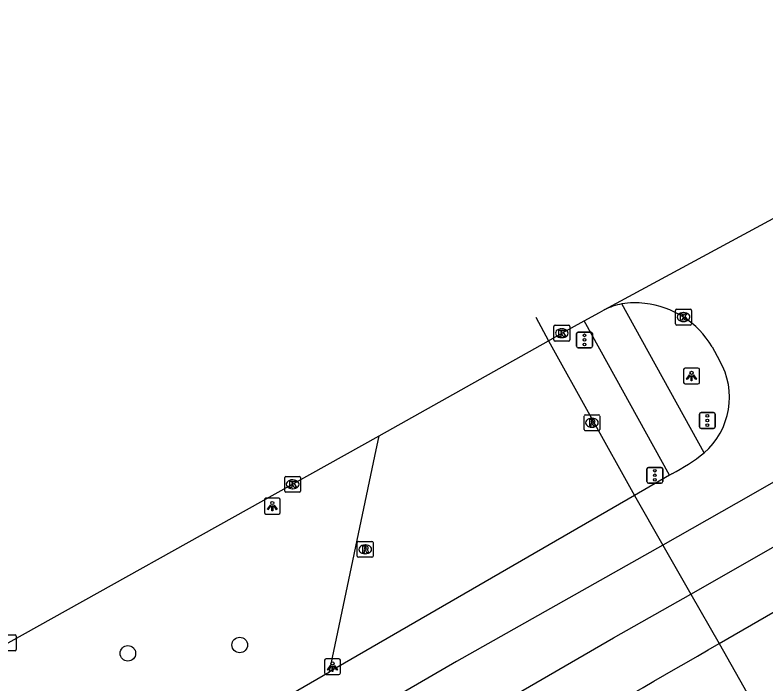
# Model space of a CAD drawing. Extents: x 162880 to 165536, y 384011 to 385179.
# Drawn here: x 163666.7 to 163714.08, y 384684.21 to 384726.43 of the extents above; entities that cross this region are included whole.
import ezdxf

# ---------------------------------------------------------------- set-up
doc = ezdxf.new("R2010")
doc.units = 0
for name, color, linetype in [('IMGEO_Boom', 7, 'Continuous'), ('IMGEO_Fietspad_open', 7, 'Continuous'), ('IMGEO_Kolk', 7, 'Continuous'), ('IMGEO_Lichtpunt', 7, 'Continuous'), ('IMGEO_Rijbaan_regionaal_gesloten', 7, 'Continuous'), ('IMGEO_Rioolput', 7, 'Continuous'), ('IMGEO_Verkeerseiland_groen', 7, 'Continuous'), ('IMGEO_Verkeersregelinstallatiepaal', 7, 'Continuous'), ('IMGEO_Voetpad_open', 7, 'Continuous')]:
    doc.layers.add(name, color=color, linetype=linetype)

msp = doc.modelspace()

# ---------------------------------------------------------------- linework, layer by layer
at = {"layer": 'IMGEO_Boom'}
for centre in [(163680.874, 384686.671), (163673.816, 384686.144)]:
    msp.add_circle(centre, 0.489, dxfattribs=at)
at = {"layer": 'IMGEO_Fietspad_open'}
for points in [[(163710.167, 384698.791), (163704.985, 384708.194)], [(163707.98, 384697.388), (163702.607, 384707.123)]]:
    msp.add_lwpolyline(points, dxfattribs=at)
at = {"layer": 'IMGEO_Kolk'}
for p, q in [((163708.372, 384706.941), (163708.372, 384707.793)), ((163708.447, 384707.867), (163709.299, 384707.867)), ((163709.373, 384707.793), (163709.373, 384706.941)), ((163708.86, 384707.647), (163708.885, 384707.647)), ((163700.695, 384705.924), (163700.695, 384706.776)), ((163700.77, 384706.85), (163701.622, 384706.85)), ((163701.696, 384706.776), (163701.696, 384705.924)), ((163709.299, 384706.867), (163708.447, 384706.867)), ((163708.883, 384707.087), (163708.858, 384707.087)), ((163701.183, 384706.63), (163701.208, 384706.63)), ((163701.622, 384705.85), (163700.77, 384705.85)), ((163701.206, 384706.07), (163701.181, 384706.07)), ((163683.787, 384697.315), (163684.639, 384697.315)), ((163683.712, 384696.389), (163683.712, 384697.241)), ((163684.2, 384697.095), (163684.225, 384697.095)), ((163684.713, 384697.241), (163684.713, 384696.389)), ((163684.223, 384696.535), (163684.198, 384696.535)), ((163684.639, 384696.315), (163683.787, 384696.315)), ((163665.843, 384687.31), (163666.695, 384687.31)), ((163666.769, 384687.236), (163666.769, 384686.384)), ((163666.695, 384686.31), (163665.843, 384686.31))]:
    msp.add_line(p, q, dxfattribs=at)
for points in [[(163708.372, 384706.941), (163708.372, 384707.793)], [(163708.447, 384707.867), (163709.299, 384707.867)], [(163709.373, 384707.793), (163709.373, 384706.941)], [(163708.693, 384707.567), (163708.816, 384707.567), (163708.816, 384707.416), (163708.946, 384707.567), (163709.11, 384707.567), (163708.964, 384707.416), (163709.117, 384707.167), (163708.965, 384707.167), (163708.88, 384707.331), (163708.816, 384707.264), (163708.816, 384707.167), (163708.693, 384707.167), (163708.693, 384707.567)], [(163700.695, 384705.924), (163700.695, 384706.776)], [(163700.77, 384706.85), (163701.622, 384706.85)], [(163701.696, 384706.776), (163701.696, 384705.924)], [(163709.299, 384706.867), (163708.447, 384706.867)], [(163701.016, 384706.55), (163701.139, 384706.55), (163701.139, 384706.399), (163701.269, 384706.55), (163701.433, 384706.55), (163701.287, 384706.399), (163701.44, 384706.15), (163701.288, 384706.15), (163701.203, 384706.314), (163701.139, 384706.247), (163701.139, 384706.15), (163701.016, 384706.15), (163701.016, 384706.55)], [(163701.622, 384705.85), (163700.77, 384705.85)], [(163683.787, 384697.315), (163684.639, 384697.315)], [(163683.712, 384696.389), (163683.712, 384697.241)], [(163684.033, 384697.015), (163684.156, 384697.015), (163684.156, 384696.864), (163684.286, 384697.015), (163684.45, 384697.015), (163684.304, 384696.864), (163684.457, 384696.615), (163684.305, 384696.615), (163684.22, 384696.779), (163684.156, 384696.712), (163684.156, 384696.615), (163684.033, 384696.615), (163684.033, 384697.015)], [(163684.713, 384697.241), (163684.713, 384696.389)], [(163684.639, 384696.315), (163683.787, 384696.315)], [(163665.843, 384687.31), (163666.695, 384687.31)], [(163666.769, 384687.236), (163666.769, 384686.384)], [(163666.695, 384686.31), (163665.843, 384686.31)]]:
    msp.add_lwpolyline(points, dxfattribs=at)
for centre, start, end in [((163708.449, 384707.791), 91.552, 178.448), ((163708.449, 384707.791), 91.552, 178.448), ((163709.297, 384707.791), 1.552, 88.448), ((163709.297, 384707.791), 1.552, 88.448), ((163700.772, 384706.774), 91.552, 178.448), ((163700.772, 384706.774), 91.552, 178.448), ((163701.62, 384706.774), 1.552, 88.448), ((163701.62, 384706.774), 1.552, 88.448), ((163708.449, 384706.943), 181.552, 268.448), ((163708.449, 384706.943), 181.552, 268.448), ((163709.297, 384706.943), 271.552, 358.448), ((163709.297, 384706.943), 271.552, 358.448), ((163700.772, 384705.926), 181.552, 268.448), ((163700.772, 384705.926), 181.552, 268.448), ((163701.62, 384705.926), 271.552, 358.448), ((163701.62, 384705.926), 271.552, 358.448), ((163683.789, 384697.239), 91.552, 178.448), ((163683.789, 384697.239), 91.552, 178.448), ((163684.637, 384697.239), 1.552, 88.448), ((163684.637, 384697.239), 1.552, 88.448), ((163683.789, 384696.391), 181.552, 268.448), ((163683.789, 384696.391), 181.552, 268.448), ((163684.637, 384696.391), 271.552, 358.448), ((163684.637, 384696.391), 271.552, 358.448), ((163666.693, 384687.234), 1.552, 88.448), ((163666.693, 384687.234), 1.552, 88.448), ((163666.693, 384686.386), 271.552, 358.448), ((163666.693, 384686.386), 271.552, 358.448)]:
    msp.add_arc(centre, 0.0765, start, end, dxfattribs=at)
for centre, major_axis, ratio, start_param, end_param in [((163708.859, 384707.367), (-0.387, 0.002), 0.722429, 4.712389, 7.853982), ((163708.884, 384707.367), (-0.39, 0.002), 0.717154, 1.570796, 4.712389), ((163701.182, 384706.35), (-0.387, 0.002), 0.722429, 4.712389, 7.853982), ((163701.207, 384706.35), (-0.39, 0.002), 0.717154, 1.570796, 4.712389), ((163684.199, 384696.815), (-0.387, 0.002), 0.722429, 4.712389, 7.853982), ((163684.224, 384696.815), (-0.39, 0.002), 0.717154, 1.570796, 4.712389)]:
    msp.add_ellipse(centre, major_axis=major_axis, ratio=ratio, start_param=start_param, end_param=end_param, dxfattribs=at)
at = {"layer": 'IMGEO_Lichtpunt'}
for p, q in [((163708.882, 384704.05), (163708.882, 384703.243)), ((163708.882, 384704.05), (163708.882, 384703.243)), ((163709.784, 384704.145), (163708.976, 384704.145)), ((163709.784, 384704.145), (163708.976, 384704.145)), ((163709.878, 384703.243), (163709.878, 384704.05)), ((163709.878, 384703.243), (163709.878, 384704.05)), ((163708.976, 384703.149), (163709.784, 384703.149)), ((163708.976, 384703.149), (163709.784, 384703.149)), ((163683.333, 384695.932), (163682.525, 384695.932)), ((163683.333, 384695.932), (163682.525, 384695.932)), ((163682.431, 384695.837), (163682.431, 384695.03)), ((163682.431, 384695.837), (163682.431, 384695.03)), ((163683.427, 384695.03), (163683.427, 384695.837)), ((163683.427, 384695.03), (163683.427, 384695.837)), ((163682.525, 384694.936), (163683.333, 384694.936)), ((163682.525, 384694.936), (163683.333, 384694.936)), ((163686.226, 384685.712), (163686.226, 384684.905)), ((163686.226, 384685.712), (163686.226, 384684.905)), ((163687.128, 384685.807), (163686.32, 384685.807)), ((163687.128, 384685.807), (163686.32, 384685.807)), ((163687.222, 384684.905), (163687.222, 384685.712)), ((163687.222, 384684.905), (163687.222, 384685.712)), ((163686.32, 384684.811), (163687.128, 384684.811)), ((163686.32, 384684.811), (163687.128, 384684.811))]:
    msp.add_line(p, q, dxfattribs=at)
for points in [[(163709.256, 384703.714), (163709.295, 384703.686), (163709.107, 384703.424), (163709.069, 384703.451), (163709.256, 384703.714)], [(163709.358, 384703.666), (163709.405, 384703.666), (163709.405, 384703.344), (163709.358, 384703.344), (163709.358, 384703.666)], [(163709.468, 384703.686), (163709.506, 384703.713), (163709.693, 384703.451), (163709.654, 384703.423), (163709.468, 384703.686)], [(163682.805, 384695.501), (163682.844, 384695.473), (163682.656, 384695.211), (163682.618, 384695.238), (163682.805, 384695.501)], [(163682.907, 384695.453), (163682.954, 384695.453), (163682.954, 384695.131), (163682.907, 384695.131), (163682.907, 384695.453)], [(163683.017, 384695.473), (163683.055, 384695.5), (163683.242, 384695.238), (163683.203, 384695.21), (163683.017, 384695.473)], [(163686.6, 384685.376), (163686.639, 384685.348), (163686.451, 384685.086), (163686.413, 384685.113), (163686.6, 384685.376)], [(163686.702, 384685.328), (163686.749, 384685.328), (163686.749, 384685.006), (163686.702, 384685.006), (163686.702, 384685.328)], [(163686.812, 384685.348), (163686.85, 384685.375), (163687.037, 384685.113), (163686.998, 384685.085), (163686.812, 384685.348)]]:
    msp.add_lwpolyline(points, dxfattribs=at)
for centre in [(163709.381, 384703.848), (163682.93, 384695.635), (163686.725, 384685.51)]:
    msp.add_circle(centre, 0.0994, dxfattribs=at)
for centre, start, end in [((163708.976, 384704.05), 90, 180), ((163708.976, 384704.05), 90, 180), ((163709.784, 384704.05), 0, 90), ((163709.784, 384704.05), 0, 90), ((163708.976, 384703.243), 180, 270), ((163708.976, 384703.243), 180, 270), ((163709.784, 384703.243), 270, 0), ((163709.784, 384703.243), 270, 360), ((163682.525, 384695.837), 90, 180), ((163682.525, 384695.837), 90, 180), ((163683.333, 384695.837), 0, 90), ((163683.333, 384695.837), 0, 90), ((163682.525, 384695.03), 180, 270), ((163682.525, 384695.03), 180, 270), ((163683.333, 384695.03), 270, 0), ((163683.333, 384695.03), 270, 360), ((163686.32, 384685.712), 90, 180), ((163686.32, 384685.712), 90, 180), ((163687.128, 384685.712), 0, 90), ((163687.128, 384685.712), 0, 90), ((163686.32, 384684.905), 180, 270), ((163686.32, 384684.905), 180, 270), ((163687.128, 384684.905), 270, 0), ((163687.128, 384684.905), 270, 360)]:
    msp.add_arc(centre, 0.0946, start, end, dxfattribs=at)
at = {"layer": 'IMGEO_Rijbaan_regionaal_gesloten'}
for points in [[(163703.876, 384707.826), (163730.362, 384722.148), (163737.893, 384726.432)], [(163709.331, 384689.889), (163746.451, 384711.077)], [(163736.391, 384709.459), (163713.129, 384696.128), (163707.566, 384692.981)], [(163702.607, 384707.123), (163703.562, 384707.655), (163703.876, 384707.826)], [(163699.553, 384707.362), (163700.352, 384705.878)], [(163700.352, 384705.878), (163701.195, 384706.351), (163702.607, 384707.123)], [(163689.663, 384699.876), (163700.352, 384705.878)], [(163710.678, 384705.498), (163711.148, 384704.632)], [(163711.116, 384686.76), (163738.808, 384702.76), (163741.211, 384703.977)], [(163480.314, 384582.094), (163500, 384593.26), (163512.633, 384600.425), (163529.662, 384610.104), (163530.433, 384610.54), (163545.841, 384619.245), (163562.018, 384628.389), (163579.95, 384638.441), (163597.909, 384648.525), (163614.102, 384657.625), (163630.3, 384666.688), (163648.284, 384676.742), (163666.269, 384686.811), (163684.212, 384696.816), (163689.663, 384699.876)], [(163707.98, 384697.388), (163705.779, 384696.114)], [(163708.144, 384697.483), (163707.98, 384697.388)], [(163705.779, 384696.114), (163686.538, 384684.977)], [(163705.779, 384696.114), (163707.566, 384692.981)], [(163707.566, 384692.981), (163694.557, 384685.621), (163642.004, 384655.107), (163607.573, 384635.129)], [(163707.566, 384692.981), (163709.331, 384689.889)], [(163606.44, 384630.173), (163635.439, 384647.132), (163704.46, 384687.125), (163709.331, 384689.889)], [(163709.331, 384689.889), (163711.116, 384686.76)], [(163711.116, 384686.76), (163713.151, 384683.194)], [(163645.559, 384661.257), (163686.538, 384684.977)]]:
    msp.add_lwpolyline(points, dxfattribs=at)
for centre, radius, start, end in [((163705.768, 384703.98), 4.286, 100.5234, 116.1914), ((163705.796, 384704.12), 4.154, 81.1951, 101.2595), ((163705.837, 384702.629), 5.627, 30.6502, 83.9285), ((163707.115, 384702.307), 4.656, 310.9661, 29.9661), ((163702.141, 384708.986), 12.975, 297.5588, 308.2118), ((148951.979, 410231.008), 29501.538, 299.9205145, 300.0187677)]:
    msp.add_arc(centre, radius, start, end, dxfattribs=at)
at = {"layer": 'IMGEO_Rioolput'}
for p, q in [((163702.595, 384700.272), (163702.595, 384701.124)), ((163702.67, 384701.198), (163703.522, 384701.198)), ((163703.596, 384701.124), (163703.596, 384700.272)), ((163703.083, 384700.978), (163703.108, 384700.978)), ((163703.522, 384700.198), (163702.67, 384700.198)), ((163703.106, 384700.418), (163703.081, 384700.418)), ((163688.289, 384692.28), (163688.289, 384693.132)), ((163688.364, 384693.206), (163689.216, 384693.206)), ((163689.29, 384693.132), (163689.29, 384692.28)), ((163688.777, 384692.986), (163688.802, 384692.986)), ((163689.216, 384692.206), (163688.364, 384692.206)), ((163688.8, 384692.426), (163688.775, 384692.426))]:
    msp.add_line(p, q, dxfattribs=at)
for points in [[(163702.595, 384700.272), (163702.595, 384701.124)], [(163702.67, 384701.198), (163703.522, 384701.198)], [(163703.596, 384701.124), (163703.596, 384700.272)], [(163703.184, 384700.896), (163702.932, 384700.898), (163702.932, 384700.498)], [(163702.932, 384700.498), (163703.056, 384700.498), (163703.056, 384700.66), (163703.067, 384700.66)], [(163703.11, 384700.817), (163703.056, 384700.817), (163703.056, 384700.736)], [(163703.056, 384700.736), (163703.108, 384700.736)], [(163703.114, 384700.631), (163703.185, 384700.498), (163703.325, 384700.498), (163703.26, 384700.624)], [(163703.522, 384700.198), (163702.67, 384700.198)], [(163688.289, 384692.28), (163688.289, 384693.132)], [(163688.364, 384693.206), (163689.216, 384693.206)], [(163689.29, 384693.132), (163689.29, 384692.28)], [(163688.878, 384692.904), (163688.626, 384692.906), (163688.626, 384692.506)], [(163688.626, 384692.506), (163688.75, 384692.506), (163688.75, 384692.668), (163688.761, 384692.668)], [(163688.804, 384692.825), (163688.75, 384692.825), (163688.75, 384692.744)], [(163688.75, 384692.744), (163688.802, 384692.744)], [(163688.808, 384692.639), (163688.879, 384692.506), (163689.019, 384692.506), (163688.954, 384692.632)], [(163689.216, 384692.206), (163688.364, 384692.206)]]:
    msp.add_lwpolyline(points, dxfattribs=at)
for centre, radius, start, end in [((163702.672, 384701.122), 0.0765, 91.552, 178.448), ((163702.672, 384701.122), 0.0765, 91.552, 178.448), ((163703.52, 384701.122), 0.0765, 1.552, 88.448), ((163703.52, 384701.122), 0.0765, 1.552, 88.448), ((163703.066, 384700.607), 0.0533, 26.0293, 88.6989), ((163703.092, 384700.925), 0.19, 274.7715, 282.9687), ((163703.116, 384700.721), 0.0964, 77.0061, 93.1865), ((163703.13, 384700.778), 0.0378, 276.6634, 79.6772), ((163703.183, 384700.786), 0.109, 350.3612, 89.416), ((163703.181, 384700.786), 0.112, 277.5842, 350.9817), ((163703.165, 384700.571), 0.108, 29.5134, 73.7905), ((163702.672, 384700.274), 0.0765, 181.552, 268.448), ((163702.672, 384700.274), 0.0765, 181.552, 268.448), ((163703.52, 384700.274), 0.0765, 271.552, 358.448), ((163703.52, 384700.274), 0.0765, 271.552, 358.448), ((163688.366, 384693.13), 0.0765, 91.552, 178.448), ((163688.366, 384693.13), 0.0765, 91.552, 178.448), ((163689.214, 384693.13), 0.0765, 1.552, 88.448), ((163689.214, 384693.13), 0.0765, 1.552, 88.448), ((163688.76, 384692.615), 0.0533, 26.0293, 88.6989), ((163688.786, 384692.933), 0.19, 274.7715, 282.9687), ((163688.81, 384692.729), 0.0964, 77.0061, 93.1865), ((163688.824, 384692.786), 0.0378, 276.6634, 79.6772), ((163688.877, 384692.794), 0.109, 350.3612, 89.416), ((163688.875, 384692.794), 0.112, 277.5842, 350.9817), ((163688.859, 384692.579), 0.108, 29.5134, 73.7905), ((163688.366, 384692.282), 0.0765, 181.552, 268.448), ((163688.366, 384692.282), 0.0765, 181.552, 268.448), ((163689.214, 384692.282), 0.0765, 271.552, 358.448), ((163689.214, 384692.282), 0.0765, 271.552, 358.448)]:
    msp.add_arc(centre, radius, start, end, dxfattribs=at)
for centre, major_axis, ratio, start_param, end_param in [((163703.082, 384700.698), (-0.387, 0.002), 0.722429, 4.712389, 7.853982), ((163703.107, 384700.698), (-0.39, 0.002), 0.717154, 1.570796, 4.712389), ((163688.776, 384692.706), (-0.387, 0.002), 0.722429, 4.712389, 7.853982), ((163688.801, 384692.706), (-0.39, 0.002), 0.717154, 1.570796, 4.712389)]:
    msp.add_ellipse(centre, major_axis=major_axis, ratio=ratio, start_param=start_param, end_param=end_param, dxfattribs=at)
at = {"layer": 'IMGEO_Verkeerseiland_groen'}
msp.add_lwpolyline([(163686.538, 384684.977), (163686.814, 384686.292), (163689.391, 384698.579), (163689.663, 384699.876)], dxfattribs=at)
at = {"layer": 'IMGEO_Verkeersregelinstallatiepaal'}
for p, q in [((163702.131, 384705.525), (163702.131, 384706.325)), ((163702.131, 384706.325), (163702.131, 384705.525)), ((163702.231, 384706.425), (163703.021, 384706.425)), ((163703.021, 384706.425), (163702.231, 384706.425)), ((163703.121, 384706.325), (163703.121, 384705.525)), ((163703.121, 384705.525), (163703.121, 384706.325)), ((163703.021, 384705.425), (163702.231, 384705.425)), ((163702.231, 384705.425), (163703.021, 384705.425)), ((163709.881, 384700.442), (163709.881, 384701.242)), ((163709.881, 384701.242), (163709.881, 384700.442)), ((163709.981, 384701.342), (163710.771, 384701.342)), ((163710.771, 384701.342), (163709.981, 384701.342)), ((163710.871, 384701.242), (163710.871, 384700.442)), ((163710.871, 384700.442), (163710.871, 384701.242)), ((163710.771, 384700.342), (163709.981, 384700.342)), ((163709.981, 384700.342), (163710.771, 384700.342)), ((163706.568, 384696.981), (163706.568, 384697.781)), ((163706.568, 384697.781), (163706.568, 384696.981)), ((163706.668, 384697.881), (163707.458, 384697.881)), ((163707.458, 384697.881), (163706.668, 384697.881)), ((163707.558, 384697.781), (163707.558, 384696.981)), ((163707.558, 384696.981), (163707.558, 384697.781)), ((163707.458, 384696.881), (163706.668, 384696.881)), ((163706.668, 384696.881), (163707.458, 384696.881))]:
    msp.add_line(p, q, dxfattribs=at)
for centre in [(163702.626, 384706.215), (163702.626, 384705.925), (163702.626, 384705.635), (163710.376, 384701.132), (163710.376, 384700.842), (163710.376, 384700.552), (163707.063, 384697.671), (163707.063, 384697.381), (163707.063, 384697.091)]:
    msp.add_circle(centre, 0.085, dxfattribs=at)
for centre, start, end in [((163702.231, 384706.325), 90, 180), ((163702.231, 384706.325), 90, 180), ((163703.021, 384706.325), 0, 90), ((163703.021, 384706.325), 360, 90), ((163702.231, 384705.525), 180, 270), ((163702.231, 384705.525), 180, 270), ((163703.021, 384705.525), 270, 0), ((163703.021, 384705.525), 270, 0), ((163709.981, 384701.242), 90, 180), ((163709.981, 384701.242), 90, 180), ((163710.771, 384701.242), 0, 90), ((163710.771, 384701.242), 360, 90), ((163709.981, 384700.442), 180, 270), ((163709.981, 384700.442), 180, 270), ((163710.771, 384700.442), 270, 0), ((163710.771, 384700.442), 270, 0), ((163706.668, 384697.781), 90, 180), ((163706.668, 384697.781), 90, 180), ((163707.458, 384697.781), 0, 90), ((163707.458, 384697.781), 360, 90), ((163706.668, 384696.981), 180, 270), ((163706.668, 384696.981), 180, 270), ((163707.458, 384696.981), 270, 0), ((163707.458, 384696.981), 270, 0)]:
    msp.add_arc(centre, 0.1, start, end, dxfattribs=at)
at = {"layer": 'IMGEO_Voetpad_open'}
msp.add_lwpolyline([(163700.352, 384705.878), (163705.779, 384696.114)], dxfattribs=at)

doc.saveas('drawing.dxf')
